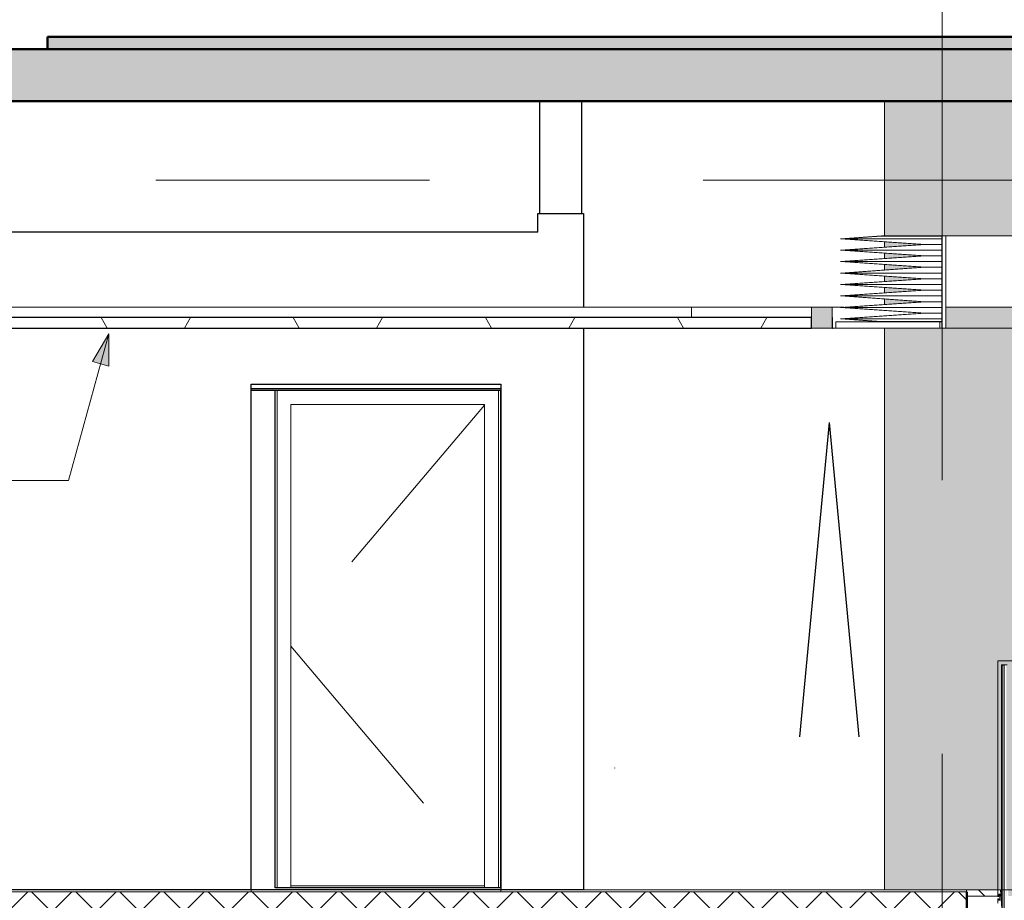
# Model space of a CAD drawing. Extents: x 50445 to 145605, y -10968 to 41989.
# Tile 315 of 338: x 119762 to 124495, y 15637 to 19869. Entities that reach past the tile are written whole.
import ezdxf

# ---------------------------------------------------------------- set-up
doc = ezdxf.new("R2010")
doc.units = 0
doc.header["$LTSCALE"] = 414.30304
doc.header["$MEASUREMENT"] = 0
doc.linetypes.add('stramien', pattern=[22.225, 12.7, -3.175, 3.175, -3.175])
doc.linetypes.add('streep-fijn', pattern=[3.9688, 2.3813, -1.5875])
doc.layers.get('0').update_dxf_attribs({"linetype": 'CONTINUOUS'})
for name, color, linetype, lineweight in [('A-CLNG-IDEN', 6, 'CONTINUOUS', 18), ('A-CLNG-PATT', 5, 'CONTINUOUS', 25), ('A-CLNG-SUSP', 5, 'CONTINUOUS', 25), ('A-DETL', 5, 'CONTINUOUS', 18), ('A-DOOR', 1, 'CONTINUOUS', 25), ('A-FLOR-CASE', 3, 'CONTINUOUS', 18), ('A-FLOR-OTLN', 6, 'CONTINUOUS', 18), ('A-FLOR-PATT', 8, 'CONTINUOUS', 50), ('A-GENM', 6, 'CONTINUOUS', 18), ('A-GLAZ', 6, 'CONTINUOUS', 18), ('A-GLAZ-GLAS', 6, 'CONTINUOUS', 25), ('I-WALL', 2, 'CONTINUOUS', 25), ('S-GRID', 1, 'CONTINUOUS', 18)]:
    doc.layers.add(name, color=color, linetype=linetype, lineweight=lineweight)
doc.layers.get('A-GLAZ').off()
pattern_1 = [(135, (33645.57, 9397.6), (-70.7107, -70.7107), [])]

# ---------------------------------------------------------------- blocks, each defined once
blk = doc.blocks.new('65_KU_GNS huif met Barisol - Type-V41-plotview doorsnede C C  -  1 op 100')
at = {"layer": 'A-GENM'}
blk.add_hatch(color=256, dxfattribs=at).paths.add_polyline_path([(43275.4, 17720), (48497.2, 17720), (48497.2, 17820), (43035.2, 17820), (43035.2, 17720)], flags=0)
for p, q in [((42725.3, 18163.2), (42528.2, 18149.4)), ((42528.2, 18149.4), (42922.1, 18121.9)), ((42542.6, 18149.4), (42725.3, 18162.2)), ((42936.5, 18121.9), (42542.6, 18149.4)), ((42542.6, 18149.4), (43015.2, 18149.4)), ((42725.3, 18162.2), (42725.3, 18163.2)), ((42725.3, 18163.2), (43015.2, 18163.2)), ((42725.3, 18162.2), (43015.2, 18162.2)), ((43035.2, 18163.2), (43015.2, 18163.2)), ((43015.2, 18163.2), (43015.2, 17720)), ((43035.2, 17720), (43035.2, 18163.2)), ((48497.2, 18163.2), (43035.2, 18163.2)), ((42922.1, 18121.9), (42528.2, 18094.3)), ((42528.2, 18094.3), (42922.1, 18066.8)), ((42542.6, 18094.3), (42936.5, 18121.9)), ((42936.5, 18066.8), (42542.6, 18094.3)), ((42542.6, 18094.3), (43015.2, 18094.3)), ((42936.5, 18121.9), (43015.2, 18121.9)), ((42922.1, 18066.8), (42528.2, 18039.2)), ((42528.2, 18039.2), (42922.1, 18011.7)), ((42542.6, 18039.2), (42936.5, 18066.8)), ((42936.5, 18011.7), (42542.6, 18039.2)), ((42542.6, 18039.2), (43015.2, 18039.2)), ((42936.5, 18066.8), (43015.2, 18066.8)), ((42922.1, 18011.7), (42528.2, 17984.1)), ((42542.6, 17984.1), (42936.5, 18011.7)), ((42936.5, 18011.7), (43015.2, 18011.7)), ((42528.2, 17984.1), (42922.1, 17956.6)), ((42922.1, 17956.6), (42528.2, 17929)), ((42936.5, 17956.6), (42542.6, 17984.1)), ((42542.6, 17984.1), (43015.2, 17984.1)), ((42542.6, 17929), (42936.5, 17956.6)), ((42936.5, 17956.6), (43015.2, 17956.6)), ((42528.2, 17929), (42922.1, 17901.5)), ((42922.1, 17901.5), (42528.2, 17874)), ((42936.5, 17901.5), (42542.6, 17929)), ((42542.6, 17929), (43015.2, 17929)), ((42542.6, 17874), (42936.5, 17901.5)), ((42936.5, 17901.5), (43015.2, 17901.5)), ((42528.2, 17874), (42922.1, 17846.4)), ((42922.1, 17846.4), (42528.2, 17818.9)), ((42936.5, 17846.4), (42542.6, 17874)), ((42542.6, 17874), (43015.2, 17874)), ((42542.6, 17818.9), (42936.5, 17846.4)), ((42936.5, 17846.4), (43015.2, 17846.4)), ((42528.2, 17818.9), (42922.1, 17791.3)), ((42936.5, 17791.3), (42542.6, 17818.9)), ((42542.6, 17818.9), (43015.2, 17818.9)), ((48497.2, 17820), (43035.2, 17820)), ((43035.2, 17820), (43035.2, 17720)), ((43005.2, 17750), (42505.2, 17750)), ((42505.2, 17750), (42505.2, 17720)), ((42922.1, 17791.3), (42528.2, 17763.8)), ((42528.2, 17763.8), (42725.3, 17750)), ((42542.6, 17763.8), (42936.5, 17791.3)), ((42725.3, 17751), (42542.6, 17763.8)), ((42542.6, 17763.8), (43015.2, 17763.8)), ((42725.3, 17750), (42725.3, 17751)), ((42725.3, 17751), (43015.2, 17751)), ((42936.5, 17791.3), (43015.2, 17791.3)), ((43005.2, 17720), (43005.2, 17750)), ((43015.2, 17750), (43005.2, 17750)), ((42505.2, 17720), (43005.2, 17720)), ((43005.2, 17720), (43015.2, 17720)), ((43015.2, 17720), (43035.2, 17720)), ((43035.2, 17720), (48497.2, 17720))]:
    blk.add_line(p, q, dxfattribs=at)
blk = doc.blocks.new('34_KA_houten balustrade communicatietrappen - Type-V43-plotview doorsnede C C  -  1 op 100')
at = {"layer": 'A-FLOR-CASE'}
h = blk.add_hatch(dxfattribs=at)
h.set_pattern_fill('FP_22', color=256, style=0, pattern_type=2)
h.set_pattern_definition(pattern_1)
h.paths.add_polyline_path([(43068.6, 14220), (43384.6, 14220), (43384.6, 15020), (43366.6, 15020), (43366.6, 14238), (43086.6, 14238), (43086.6, 14620), (43068.6, 14620), (43068.6, 14581.6)], flags=0)
h.paths.add_polyline_path([(47728, 14220), (48466.6, 14220), (48466.6, 14620), (48448.6, 14620), (48448.6, 14238), (48168.6, 14238), (48168.6, 14990), (48150.6, 14990), (48150.6, 14238), (47604.4, 14238), (47577.6, 14220)], flags=0)
h.paths.add_polyline_path([(43302.6, 14990), (43302.6, 15020), (43284.6, 15020), (43284.6, 14990)], flags=0)
at = {"layer": 'A-GENM'}
h = blk.add_hatch(color=256, dxfattribs=at)
h.paths.add_polyline_path([(44388.5, 14220), (45167.8, 14220), (47990.6, 16120), (43284.6, 16120), (43284.6, 15020), (43302.6, 15020), (43302.6, 16102), (43328.9, 16102), (43328.9, 15020), (43384.6, 15020), (43384.6, 14220)], flags=0)
h.paths.add_polyline_path([(47435.1, 14220), (47577.6, 14220), (47604.4, 14238), (48150.6, 14239.1), (48150.6, 14701.6), (47449.7, 14229.9)], flags=0)
h = blk.add_hatch(color=256, dxfattribs=at)
h.paths.add_polyline_path([(43304.6, 14990), (43304.6, 16100), (43314.6, 16100), (43315.6, 16100), (43325.6, 16100), (43326.1, 14990), (43328.1, 14990), (43328.9, 15020), (43328.9, 16102), (43302.6, 16101.9), (43303.1, 14990)], flags=0)
h.paths.add_polyline_path([(43366.6, 14990), (43366.6, 15020), (43335.1, 15020), (43335.1, 14990)], flags=0)
blk.add_hatch(color=256, dxfattribs=at).paths.add_polyline_path([(43304.6, 14920), (43314.6, 14920), (43314.6, 16100), (43304.6, 16100), (43304.6, 15010.8)], flags=0)
h = blk.add_hatch(dxfattribs=at)
h.set_pattern_fill('FP_22', color=256, style=0, pattern_type=2)
h.set_pattern_definition(pattern_1)
h.paths.add_polyline_path([(43284.6, 14990), (43284.6, 15020), (43134.6, 15020), (43134.6, 14990), (43275.4, 14990)], flags=0)
at = {"layer": 'A-FLOR-CASE'}
for p, q in [((43314.6, 16100), (43304.6, 16100)), ((43304.6, 16100), (43304.6, 14920)), ((43314.6, 14920), (43314.6, 16100))]:
    blk.add_line(p, q, dxfattribs=at)
at = {"layer": 'A-GENM'}
for p, q in [((47990.6, 16120), (43284.6, 16120)), ((43284.6, 16120), (43284.6, 15020)), ((43302.6, 16102), (43328.9, 16102)), ((43302.6, 15020), (43302.6, 16102)), ((43284.6, 15020), (43134.6, 15020)), ((43134.6, 15020), (43134.6, 14990)), ((43302.6, 15020), (43284.6, 15020)), ((43284.6, 15020), (43284.6, 14990)), ((43284.6, 14990), (43284.6, 15020)), ((43297.5, 15020), (43284.6, 15020)), ((43284.6, 15020), (43284.6, 14988.7)), ((43303.1, 14930), (43297.5, 15020)), ((43302.6, 14990), (43302.6, 15020)), ((43134.6, 14990), (43284.6, 14990)), ((43284.6, 14990), (43302.6, 14990)), ((43284.6, 14988.7), (43288.6, 14988.7)), ((43288.6, 14977.2), (43284.6, 14977.2)), ((43284.6, 14977.2), (43284.6, 14955.7)), ((43288.6, 14988.7), (43288.6, 14999)), ((43288.6, 14999), (43294.6, 14999)), ((43288.6, 14969), (43288.6, 14977.2)), ((43294.6, 14999), (43294.6, 14969)), ((43302.6, 14990), (43304.6, 14990))]:
    blk.add_line(p, q, dxfattribs=at)
blk = doc.blocks.new('42_KA leemstuc betonkolomafwerking - Type-7433555-plotview doorsnede C C  -  1 op 100')
at = {"layer": 'A-GENM'}
h = blk.add_hatch(color=256, dxfattribs=at)
h.paths.add_polyline_path([(42739.6, 15020), (43284.6, 15020), (43284.6, 16120), (43526.6, 16120), (43526.6, 17720), (42739.6, 17720), (42739.6, 15153.9)], flags=0)
h.paths.add_polyline_path([(42739.6, 17833.6), (42922.1, 17846.4), (42739.6, 17859.2), (42739.6, 17846.4)], flags=0)
h.paths.add_polyline_path([(42739.6, 17888.7), (42922.1, 17901.5), (42739.6, 17914.3), (42739.6, 17901.5)], flags=0)
h.paths.add_polyline_path([(42739.6, 17943.8), (42922.1, 17956.6), (42739.6, 17969.4), (42739.6, 17956.6)], flags=0)
h.paths.add_polyline_path([(42739.6, 17998.9), (42922.1, 18011.7), (42739.6, 18024.4), (42739.6, 18011.7)], flags=0)
h.paths.add_polyline_path([(42739.6, 18054), (42922.1, 18066.8), (42739.6, 18079.5), (42739.6, 18066.8)], flags=0)
h.paths.add_polyline_path([(42739.6, 18109.1), (42922.1, 18121.9), (42739.6, 18134.6), (42739.6, 18121.9)], flags=0)
h.paths.add_polyline_path([(42739.6, 18163.2), (43526.6, 18163.2), (43526.6, 18810), (42739.6, 18810), (42739.6, 18301.6)], flags=0)
for p, q in [((42739.6, 18810), (42739.6, 18163.2)), ((43526.6, 18810), (43516.6, 18810)), ((43526.6, 18163.2), (43526.6, 18810)), ((42739.6, 18134.6), (42739.6, 18109.1)), ((42739.6, 18079.5), (42739.6, 18054)), ((42739.6, 18024.4), (42739.6, 17998.9)), ((42739.6, 17969.4), (42739.6, 17943.8)), ((42739.6, 17914.3), (42739.6, 17888.7)), ((42739.6, 17859.2), (42739.6, 17833.6)), ((42739.6, 17720), (42739.6, 15020)), ((43526.6, 16120), (43526.6, 17720)), ((42739.6, 15020), (43134.6, 15020))]:
    blk.add_line(p, q, dxfattribs=at)
blk = doc.blocks.new('28_KA_betonnen opstortingen tbv installaties techniekruimte rechts - 28_KA_betonnen opstortingen tbv installaties techniekruimte rechts-7923519-plotview doorsnede C C  -  1 op 100')
at = {"layer": 'A-FLOR-PATT', "lineweight": 18}
blk.add_hatch(color=256, dxfattribs=at).paths.add_polyline_path([(47171.5, 19060), (47716.9, 19060), (47716.9, 19120), (38716.9, 19120), (38716.9, 19060), (46614.9, 19060)], flags=0)
at = {"layer": 'A-FLOR-OTLN', "lineweight": 50}
for p, q in [((47716.9, 19120), (38716.9, 19120)), ((38716.9, 19120), (38716.9, 19060)), ((38716.9, 19060), (47716.9, 19060))]:
    blk.add_line(p, q, dxfattribs=at)
blk = doc.blocks.new('32_KA_hout_67-114-enkele_deur - H930_z-V112-plotview doorsnede C C  -  1 op 100')
at = {"layer": 'A-DOOR', "lineweight": 18}
for p, q in [((39819.8, 13920), (39819.8, 11530)), ((40883.8, 13920), (40883.8, 11530)), ((39886.8, 11530), (39886.8, 13853)), ((39886.8, 13853), (40816.8, 13853)), ((40816.8, 13853), (40816.8, 11530))]:
    blk.add_line(p, q, dxfattribs=at)
at = {"layer": 'A-GENM', "linetype": 'streep-fijn'}
for p, q in [((40817, 13848.6), (39886.8, 12750.1)), ((39886.8, 12690.9), (40816.8, 11589.9))]:
    blk.add_line(p, q, dxfattribs=at)
blk = doc.blocks.new('32_KA_binnendeur_hout - 32_KA_binnendeur_hout-V68-plotview doorsnede C C  -  1 op 100')
at = {"layer": 'A-DOOR', "lineweight": 18}
blk.add_line((37918.9, 1030), (38848.9, 1030), dxfattribs=at)
blk = doc.blocks.new('31_KA_Houten kozijn draaiend deel metselwerkgevel - Type-11561872-plotview doorsnede C C  -  1 op 100')
at = {"layer": 'A-GLAZ-GLAS'}
for p in [(5665.8, 15755.8), (5950.7, 15755.8)]:
    blk.add_line(p, (5808.3, 17266), dxfattribs=at)
blk = doc.blocks.new('3073_04 constructie_abt_export 08-11-2012_rvt-1-plotview doorsnede C C  -  1 op 100')
at = {"layer": 'A-FLOR-PATT', "lineweight": 18}
blk.add_hatch(color=7, dxfattribs=at).paths.add_polyline_path([(31916.6, 18810), (43516.6, 18810), (43516.6, 19060), (31916.6, 19060), (31916.6, 18873.9)], flags=0)
at = {"layer": 'A-FLOR-OTLN', "color": 90, "lineweight": 50}
for p, q in [((43516.6, 19060), (31916.6, 19060)), ((31916.6, 18810), (43516.6, 18810))]:
    blk.add_line(p, q, dxfattribs=at)

msp = doc.modelspace()

# ---------------------------------------------------------------- hatches: boundary and pattern name
at = {"layer": 'A-CLNG-IDEN'}
msp.add_hatch(color=256, dxfattribs=at).paths.add_polyline_path([(120190.9, 18359.8), (120112.5, 18225.8), (120190, 18204.6)], flags=0)
at = {"layer": 'A-CLNG-PATT', "lineweight": 18}
h = msp.add_hatch(dxfattribs=at)
h.set_pattern_fill('FP_21', color=256, angle=150, style=0, pattern_type=2)
h.set_pattern_definition([(60, (114825.1, 10064.8), (-692.82, 400), []), (120, (114825.1, 10064.8), (-692.82, -400), [])])
h.paths.add_polyline_path([(86324.1, 18387.2), (123568.1, 18387.2), (123568.1, 18437.2), (86324.1, 18437.2)], flags=0)
h.paths.add_polyline_path([(134568.5, 18387.2), (134568.5, 18437.2), (130323.3, 18437.2), (130323.3, 18387.2), (134473.4, 18387.2)], flags=0)
h.paths.add_polyline_path([(123668.1, 18387.2), (123668.5, 18387.2), (123668.1, 18396.4)], flags=0)
at = {"layer": 'A-FLOR-PATT', "lineweight": 18}
h = msp.add_hatch(dxfattribs=at)
h.set_pattern_fill('FP_6', color=256, angle=135, style=0, pattern_type=2)
h.set_pattern_definition([(45, (114825.1, 10064.78), (-106.066, 106.066), []), (135, (114825.1, 10064.78), (-106.066, -106.066), [])])
h.paths.add_polyline_path([(108870.6, 15597.2), (124314.2, 15597.2), (124314.2, 15677.2), (85546.1, 15677.2), (85546.1, 15597.2), (107757.4, 15597.2)], flags=0)
h.paths.add_polyline_path([(135366.1, 15597.2), (135365.8, 15677.2), (129430.2, 15677.2), (129430.2, 15597.2), (135030, 15597.2)], flags=0)
at = {"layer": 'A-GENM', "lineweight": 5}
msp.add_hatch(color=256, dxfattribs=at).paths.add_polyline_path([(123568.1, 18387.2), (123668.1, 18387.2), (123668.1, 18487.2), (123568.1, 18487.2), (123568.1, 18396.4)], flags=0)

# ---------------------------------------------------------------- linework, layer by layer
at = {"layer": 'A-CLNG-IDEN'}
for p, q in [((120190.9, 18359.8), (119997.4, 17654.2)), ((120190.9, 18359.8), (120112.5, 18225.8)), ((120190, 18204.6), (120190.9, 18359.8)), ((120112.5, 18225.8), (120190, 18204.6)), ((119997.4, 17654.2), (118221.9, 17654.2))]:
    msp.add_line(p, q, dxfattribs=at)
at = {"layer": 'A-CLNG-SUSP'}
for p, q in [((123568.1, 18437.2), (86324.1, 18437.2)), ((123568.1, 18387.2), (123568.1, 18437.2)), ((123668.5, 18437.2), (123668.1, 18437.2)), ((123668.1, 18437.2), (123668.1, 18387.2)), ((123668.5, 18387.2), (123668.5, 18437.2)), ((86324.1, 18387.2), (123568.1, 18387.2)), ((123668.1, 18387.2), (123668.5, 18387.2)), ((120874.8, 18097.2), (122075.2, 18097.2)), ((122075.2, 18087.2), (120874.8, 18087.2))]:
    msp.add_line(p, q, dxfattribs=at)
at = {"layer": 'A-DETL', "linetype": 'stramien'}
for p, q in [((137516.8, 19727.2), (76916.8, 19727.2)), ((137516.8, 19097.2), (76916.8, 19097.2)), ((129716.8, 15687.2), (76916.8, 15687.2))]:
    msp.add_line(p, q, dxfattribs=at)
at = {"layer": 'A-FLOR-OTLN'}
for p, q in [((124314.2, 15677.2), (96806.1, 15677.2)), ((107973.1, 15687.2), (123919.1, 15687.2)), ((120874.8, 15687.2), (120874.8, 15677.2)), ((122075.2, 15677.2), (122075.2, 15687.2))]:
    msp.add_line(p, q, dxfattribs=at)
at = {"layer": 'A-FLOR-OTLN', "lineweight": 50}
msp.add_line((124314.2, 15597.2), (124314.2, 15677.2), dxfattribs=at)
at = {"layer": 'A-GENM'}
for p, q in [((112566.9, 18487.2), (122991.4, 18487.2)), ((122991.4, 18487.2), (122991.4, 18437.2)), ((122991.4, 18487.2), (123568.1, 18487.2)), ((123668.1, 18487.2), (123568.1, 18487.2)), ((123568.1, 18487.2), (123568.1, 18387.2)), ((123668.1, 18487.2), (123724, 18487.2)), ((123668.1, 18387.2), (123668.1, 18487.2)), ((123568.1, 18387.2), (123668.1, 18387.2)), ((123684.7, 18387.2), (123668.5, 18387.2))]:
    msp.add_line(p, q, dxfattribs=at)
at = {"layer": 'I-WALL'}
for p, q in [((122262.8, 18937.2), (122262.8, 19477.2)), ((122462.8, 19477.2), (122462.8, 18937.2)), ((122252.8, 18847.2), (122252.8, 18937.2)), ((122252.8, 18937.2), (122472.8, 18937.2)), ((122472.8, 18937.2), (122472.8, 18487.2)), ((122252.8, 18847.2), (112909.1, 18847.2)), ((122472.8, 18387.2), (122472.8, 15687.2)), ((120874.8, 15687.2), (120874.8, 18117.2)), ((120874.8, 18117.2), (122075.2, 18117.2)), ((120989.5, 15697.2), (120989.5, 18087.2)), ((122073.5, 18087.2), (122073.5, 15697.2)), ((122075.2, 18117.2), (122075.2, 15687.2)), ((122623, 16272.2), (122623, 16274.2)), ((122472.8, 15687.2), (118963.1, 15687.2)), ((122073.5, 15697.2), (120989.5, 15697.2))]:
    msp.add_line(p, q, dxfattribs=at)
at = {"layer": 'S-GRID', "linetype": 'stramien'}
msp.add_line((124196.1, -9967.8), (124196.1, 31258.5), dxfattribs=at)

# ---------------------------------------------------------------- block references
at = {"lineweight": 5}
msp.add_blockref('3073_04 constructie_abt_export 08-11-2012_rvt-1-plotview doorsnede C C  -  1 op 100', (81179.5, 667.2), dxfattribs=at)
at = {"layer": 'A-DOOR'}
for name, p in [('32_KA_hout_67-114-enkele_deur - H930_z-V112-plotview doorsnede C C  -  1 op 100', (81179.5, 4167.2)), ('32_KA_binnendeur_hout - 32_KA_binnendeur_hout-V68-plotview doorsnede C C  -  1 op 100', (83147.5, 14677.2))]:
    msp.add_blockref(name, p, dxfattribs=at)
at = {"layer": 'A-FLOR-OTLN'}
msp.add_blockref('28_KA_betonnen opstortingen tbv installaties techniekruimte rechts - 28_KA_betonnen opstortingen tbv installaties techniekruimte rechts-7923519-plotview doorsnede C C  -  1 op 100', (81179.5, 667.2), dxfattribs=at)
at = {"layer": 'A-GENM'}
for name in ['42_KA leemstuc betonkolomafwerking - Type-7433555-plotview doorsnede C C  -  1 op 100', '65_KU_GNS huif met Barisol - Type-V41-plotview doorsnede C C  -  1 op 100', '34_KA_houten balustrade communicatietrappen - Type-V43-plotview doorsnede C C  -  1 op 100']:
    msp.add_blockref(name, (81179.5, 667.2), dxfattribs=at)
at = {"layer": 'A-GLAZ', "lineweight": 25}
msp.add_blockref('31_KA_Houten kozijn draaiend deel metselwerkgevel - Type-11561872-plotview doorsnede C C  -  1 op 100', (117846.2, 667.2), dxfattribs=at)

doc.saveas('drawing.dxf')
